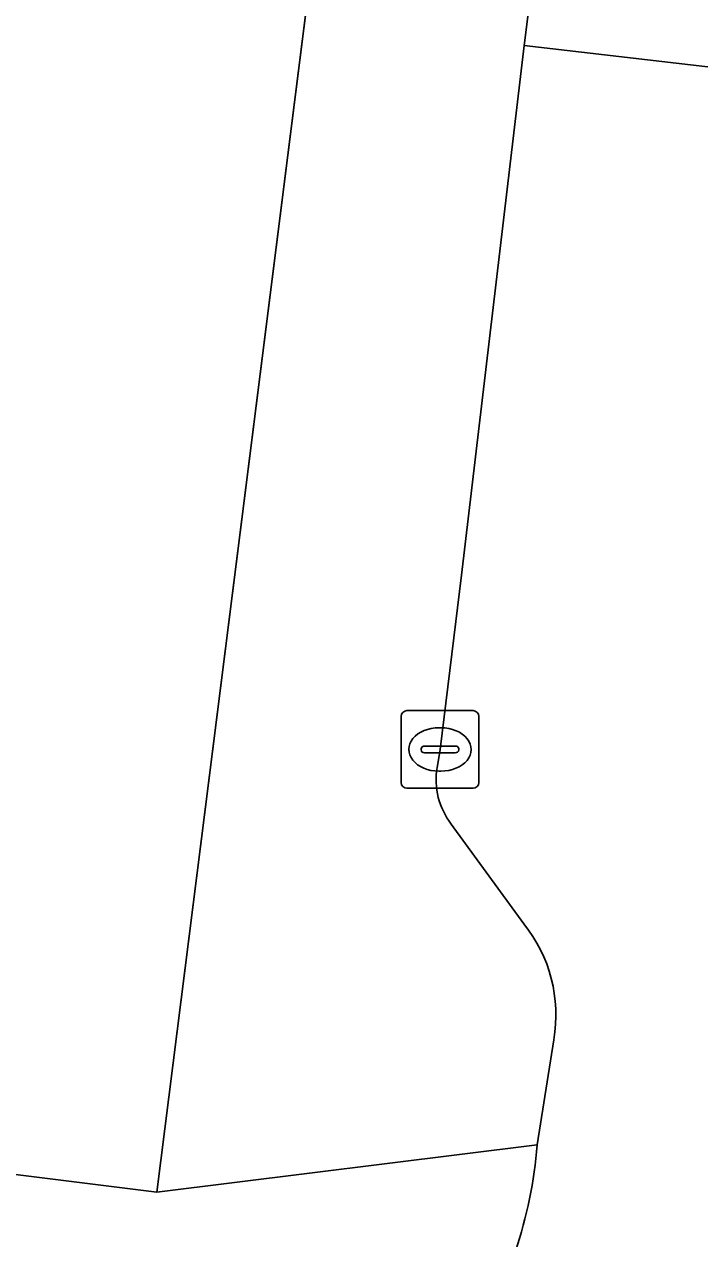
# Model space of a CAD drawing. Extents: x 161692 to 162379, y 380760 to 381678.
# Drawn here: x 162207.17 to 162215.87, y 381231.66 to 381247.31 of the extents above; entities that cross this region are included whole.
import ezdxf

# ---------------------------------------------------------------- set-up
doc = ezdxf.new("R2010")
doc.units = 0
for name, color, linetype in [('IMGEO_Erf', 7, 'Continuous'), ('IMGEO_Kolk', 7, 'Continuous'), ('IMGEO_Rijbaan_lokaal_open', 7, 'Continuous'), ('IMGEO_Voetpad_open', 7, 'Continuous')]:
    doc.layers.add(name, color=color, linetype=linetype)

msp = doc.modelspace()

# ---------------------------------------------------------------- linework, layer by layer
at = {"layer": 'IMGEO_Erf'}
msp.add_lwpolyline([(162125.043, 381242.752), (162208.878, 381232.259), (162227.066, 381376.397)], dxfattribs=at)
at = {"layer": 'IMGEO_Kolk'}
for p, q in [((162212.099, 381238.464), (162212.951, 381238.464)), ((162212.024, 381237.538), (162212.024, 381238.39)), ((162213.025, 381238.39), (162213.025, 381237.538)), ((162212.512, 381238.244), (162212.537, 381238.244)), ((162212.283, 381237.958), (162212.283, 381237.97)), ((162212.326, 381238.007), (162212.724, 381238.007)), ((162212.767, 381237.97), (162212.767, 381237.958)), ((162212.721, 381237.921), (162212.323, 381237.921)), ((162212.535, 381237.684), (162212.51, 381237.684)), ((162212.951, 381237.464), (162212.099, 381237.464))]:
    msp.add_line(p, q, dxfattribs=at)
for points in [[(162212.099, 381238.464), (162212.951, 381238.464)], [(162212.024, 381237.538), (162212.024, 381238.39)], [(162213.025, 381238.39), (162213.025, 381237.538)], [(162212.951, 381237.464), (162212.099, 381237.464)]]:
    msp.add_lwpolyline(points, dxfattribs=at)
for centre, radius, start, end in [((162212.101, 381238.388), 0.0765, 91.552, 178.448), ((162212.101, 381238.388), 0.0765, 91.552, 178.448), ((162212.949, 381238.388), 0.0765, 1.552, 88.448), ((162212.949, 381238.388), 0.0765, 1.552, 88.448), ((162212.323, 381237.967), 0.0403, 85.8775, 175.7526), ((162212.32, 381237.957), 0.0366, 178.938, 274.7102), ((162212.724, 381237.964), 0.043, 264.8664, 352.4533), ((162212.728, 381237.969), 0.0386, 1.7309, 96.639), ((162212.101, 381237.54), 0.0765, 181.552, 268.448), ((162212.101, 381237.54), 0.0765, 181.552, 268.448), ((162212.949, 381237.54), 0.0765, 271.552, 358.448), ((162212.949, 381237.54), 0.0765, 271.552, 358.448)]:
    msp.add_arc(centre, radius, start, end, dxfattribs=at)
for centre, major_axis, ratio, start_param, end_param in [((162212.511, 381237.964), (-0.387, 0.002), 0.722429, 4.712389, 7.853982), ((162212.536, 381237.964), (-0.39, 0.002), 0.717154, 1.570796, 4.712389)]:
    msp.add_ellipse(centre, major_axis=major_axis, ratio=ratio, start_param=start_param, end_param=end_param, dxfattribs=at)
at = {"layer": 'IMGEO_Rijbaan_lokaal_open'}
msp.add_lwpolyline([(162218.376, 381246.483), (162218.713, 381249.124), (162213.942, 381249.694), (162213.607, 381247.038)], close=True, dxfattribs=at)
for points in [[(162218.376, 381246.483), (162213.607, 381247.038), (162212.802, 381240.212), (162212.525, 381237.964), (162212.487, 381237.729)], [(162212.669, 381237.001), (162213.605, 381235.716)], [(162213.989, 381234.222), (162213.777, 381232.866)]]:
    msp.add_lwpolyline(points, dxfattribs=at)
for centre, radius, start, end in [((162213.417, 381237.575), 0.942, 170.5745, 217.498), ((162212.146, 381234.545), 1.871, 350.0734, 38.7558), ((162208.038, 381233.331), 5.758, 341.3989, 355.3715)]:
    msp.add_arc(centre, radius, start, end, dxfattribs=at)
at = {"layer": 'IMGEO_Voetpad_open'}
for points in [[(162229.21, 381376.71), (162227.307, 381376.913), (162227.235, 381376.39), (162227.066, 381376.397), (162208.878, 381232.259), (162213.777, 381232.866), (162213.989, 381234.222)], [(162212.487, 381237.729), (162212.525, 381237.964), (162212.802, 381240.212), (162213.607, 381247.038), (162213.942, 381249.694), (162213.96, 381249.837), (162213.552, 381249.89), (162213.566, 381250), (162214.293, 381255.566), (162214.677, 381255.516), (162219.936, 381297.171), (162219.687, 381297.204), (162220.263, 381301.861), (162220.524, 381301.827), (162220.712, 381303.315), (162221.044, 381305.944), (162227.963, 381360.749), (162228.295, 381363.379), (162229.539, 381372.857), (162229.678, 381373.851)], [(162213.777, 381232.866), (162208.878, 381232.259), (162125.043, 381242.752)], [(162213.605, 381235.716), (162212.669, 381237.001)]]:
    msp.add_lwpolyline(points, dxfattribs=at)
for centre, radius, start, end in [((162213.417, 381237.575), 0.942, 170.5745, 217.498), ((162212.146, 381234.545), 1.871, 350.0734, 38.7558), ((162208.038, 381233.331), 5.758, 341.3989, 355.3715)]:
    msp.add_arc(centre, radius, start, end, dxfattribs=at)

doc.saveas('drawing.dxf')
